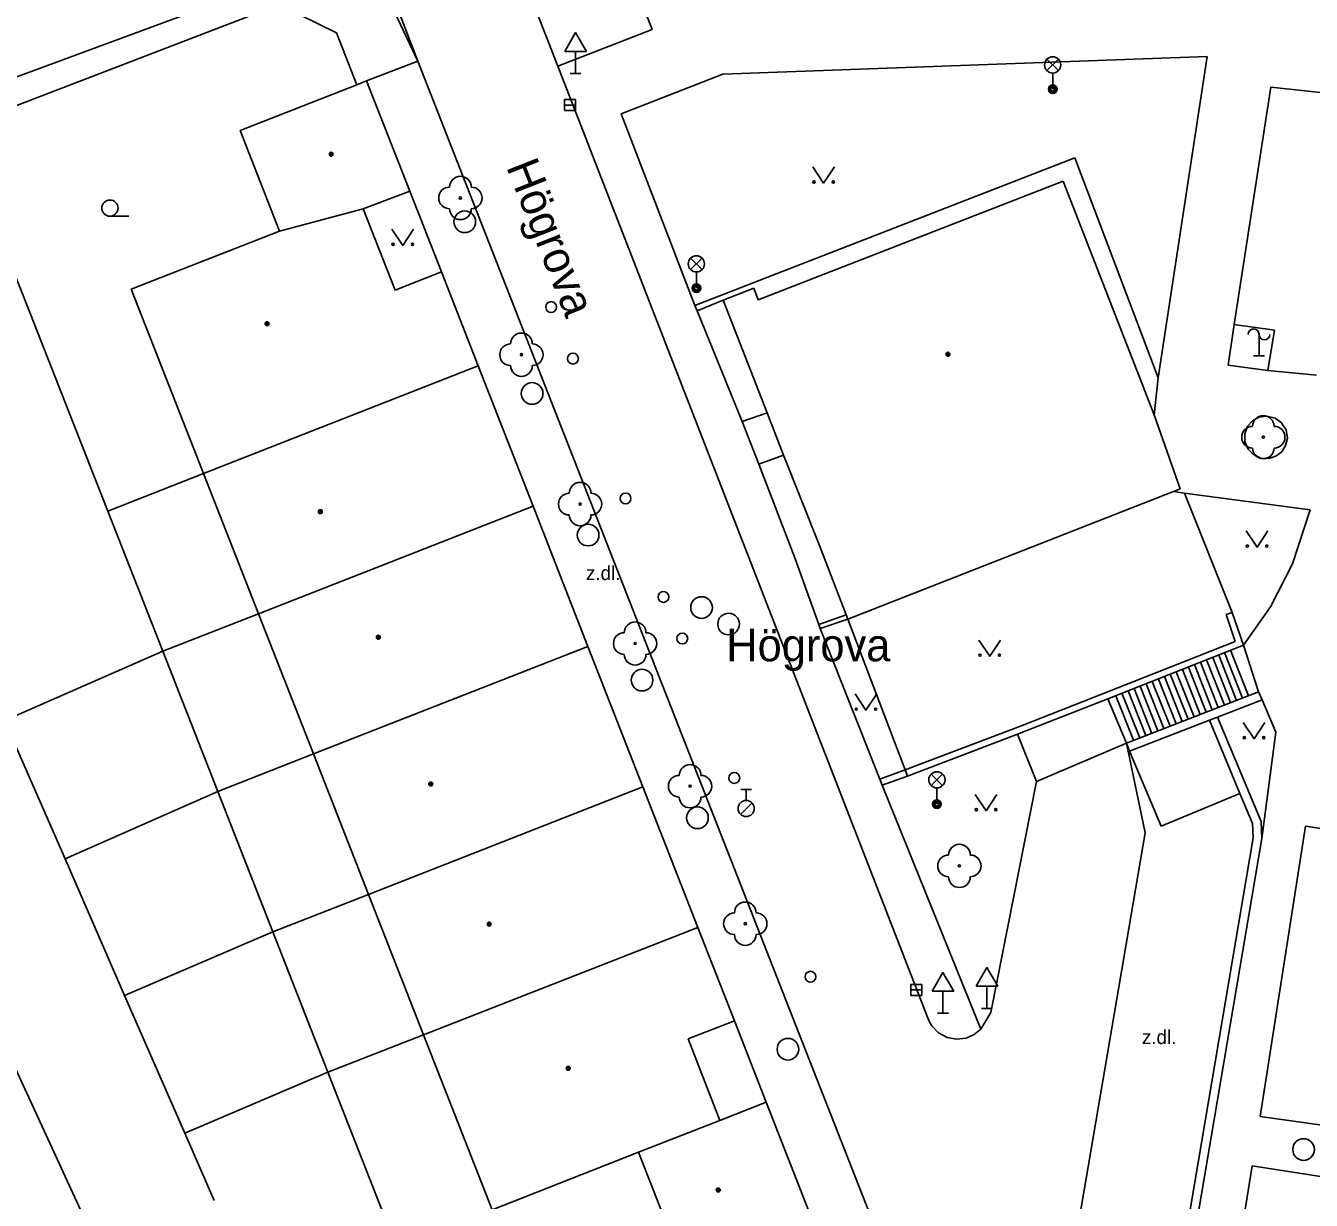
# Model space of a CAD drawing. Extents: x -598233 to -596890, y -1157848 to -1156431.
# Drawn here: x -598113.3 to -598053.9, y -1156985.2 to -1156931 of the extents above; entities that cross this region are included whole.
import ezdxf

# ---------------------------------------------------------------- set-up
doc = ezdxf.new("R2010")
doc.units = 0
for name, color, linetype in [('Level 10', 7, 'Continuous'), ('Level 11', 7, 'Continuous'), ('Level 22', 7, 'Continuous'), ('Level 24', 7, 'Continuous'), ('Level 27', 7, 'Continuous'), ('Level 28', 7, 'Continuous'), ('Level 33', 7, 'Continuous'), ('Level 34', 7, 'Continuous'), ('Level 36', 7, 'Continuous'), ('Level 39', 7, 'Continuous'), ('Level 40', 7, 'Continuous'), ('Level 49', 7, 'Continuous'), ('Level 5', 7, 'Continuous'), ('Level 50', 7, 'Continuous'), ('Level 7', 7, 'Continuous')]:
    doc.layers.add(name, color=color, linetype=linetype)

msp = doc.modelspace()

# ---------------------------------------------------------------- linework, layer by layer
at = {"layer": 'Level 10'}
for points in [[(-598089.69, -1156917.37), (-598084.36, -1156931.14)], [(-598100.87, -1156928.57), (-598114, -1156933.44)], [(-598095.18, -1156932.6), (-598096.27, -1156930.32)], [(-598084.36, -1156931.14), (-598088.7199, -1156932.83)], [(-598095.18, -1156932.61), (-598095.18, -1156932.6)], [(-598058.75, -1157025.86), (-598073.33, -1156988.32), (-598077.41, -1156977.93), (-598095.18, -1156932.61)], [(-598071.65, -1156976.76), (-598088.7199, -1156932.83)], [(-598067.48, -1156963.69), (-598063.32, -1156962.06)], [(-598063.32, -1156962.06), (-598062.45, -1156964.1)], [(-598067.48, -1156963.69), (-598066.61, -1156965.88)], [(-598062.45, -1156964.1), (-598061.59, -1156968.25)], [(-598066.61, -1156965.88), (-598068.7199, -1156976.54)], [(-598061.59, -1156968.25), (-598064.85, -1156987.36)], [(-598071.65, -1156976.76), (-598071.56, -1156976.94), (-598071.45, -1156977.16), (-598071.14, -1156977.48), (-598070.74, -1156977.69), (-598070.3, -1156977.77), (-598069.86, -1156977.72), (-598069.49, -1156977.56), (-598069.18, -1156977.31)], [(-598068.7199, -1156976.54), (-598069.18, -1156977.31)]]:
    msp.add_lwpolyline(points, dxfattribs=at)
at = {"layer": 'Level 11'}
for points in [[(-598100.45, -1156917.06), (-598100.32, -1156918.34), (-598100.05, -1156919.88), (-598099.57, -1156921.1599), (-598095.18, -1156932.6)], [(-598088.7199, -1156932.83), (-598094.11, -1156919.04)], [(-598097.56, -1156933.51), (-598095.18, -1156932.61)], [(-598081.09, -1156933.2), (-598058.7199, -1156932.39)], [(-598058.7199, -1156932.39), (-598060.99, -1156947.23)], [(-598085.79, -1156935.04), (-598081.09, -1156933.2)], [(-598055.78, -1156933.81), (-598057.48, -1156944.77)], [(-598050.64, -1156934.35), (-598055.78, -1156933.81)], [(-598085.79, -1156935.04), (-598082.39, -1156943.89)], [(-598116.49, -1156935.79), (-598113.4099, -1156943.43), (-598109.51, -1156953.38)], [(-598082.39, -1156943.89), (-598064.83, -1156937.06)], [(-598060.99, -1156947.23), (-598064.83, -1156937.06)], [(-598095.56, -1156938.6), (-598094.1, -1156942.34)], [(-598082.29, -1156944.13), (-598082.39, -1156943.89)], [(-598082.29, -1156944.13), (-598081.08, -1156943.64)], [(-598080.21, -1156949.25), (-598082.29, -1156944.13)], [(-598057.48, -1156944.77), (-598057.75, -1156946.65)], [(-598057.48, -1156944.77), (-598055.61, -1156945.02)], [(-598055.61, -1156945.02), (-598055.92, -1156946.89)], [(-598055.92, -1156946.89), (-598057.75, -1156946.65)], [(-598055.92, -1156946.89), (-598053.67, -1156947.1)], [(-598060.99, -1156947.23), (-598061.18, -1156948.94)], [(-598080.21, -1156949.25), (-598079.05, -1156948.85)], [(-598079.44, -1156951.2199), (-598080.21, -1156949.25)], [(-598056.24, -1156950.94), (-598056.6, -1156950.76), (-598056.83, -1156950.52), (-598056.98, -1156950.19), (-598056.99, -1156949.82), (-598056.86, -1156949.46), (-598056.63, -1156949.21), (-598056.34, -1156949.05), (-598055.9699, -1156949)], [(-598055.9699, -1156949), (-598055.58, -1156949.09), (-598055.3, -1156949.29), (-598055.08, -1156949.63), (-598055.02, -1156950.01), (-598055.1, -1156950.36), (-598055.28, -1156950.64), (-598055.55, -1156950.84), (-598055.88, -1156950.95), (-598056.24, -1156950.94)], [(-598079.44, -1156951.2199), (-598078.29, -1156950.8)], [(-598077.77, -1156955.54), (-598079.44, -1156951.2199)], [(-598109.51, -1156953.38), (-598105.09, -1156951.65)], [(-598059.77, -1156952.55), (-598060.28, -1156952.48)], [(-598053.9699, -1156953.32), (-598059.77, -1156952.55)], [(-598057.57, -1156958.06), (-598059.77, -1156952.55)], [(-598109.51, -1156953.38), (-598106.9699, -1156959.85)], [(-598054.79, -1156955.82), (-598053.9699, -1156953.32)], [(-598076.67, -1156958.62), (-598077.77, -1156955.54)], [(-598055.8, -1156957.8), (-598054.79, -1156955.82)], [(-598106.9699, -1156959.85), (-598102.55, -1156958.13)], [(-598075.4, -1156958.18), (-598076.67, -1156958.62)], [(-598075.33, -1156958.37), (-598076.6, -1156958.81)], [(-598072.67, -1156965.34), (-598075.33, -1156958.37)], [(-598057.57, -1156958.06), (-598057.85, -1156958.1599)], [(-598057.43, -1156959.4099), (-598057.85, -1156958.1599)], [(-598057.05, -1156959.58), (-598057.57, -1156958.06)], [(-598057.05, -1156959.58), (-598055.8, -1156957.8)], [(-598076.67, -1156958.62), (-598076.6, -1156958.81)], [(-598073.84, -1156965.76), (-598076.6, -1156958.81)], [(-598063.43, -1156961.78), (-598057.43, -1156959.4099)], [(-598114.27, -1156963.06), (-598106.9699, -1156959.85)], [(-598106.9699, -1156959.85), (-598104.43, -1156966.33)], [(-598063.32, -1156962.06), (-598057.05, -1156959.58)], [(-598058.4699, -1156960.14), (-598057.65, -1156962.23)], [(-598058.19, -1156960.03), (-598057.37, -1156962.13)], [(-598057.92, -1156959.92), (-598057.09, -1156962.02)], [(-598057.64, -1156959.81), (-598056.81, -1156961.9099)], [(-598056.35, -1156961.73), (-598057.05, -1156959.58)], [(-598059.87, -1156960.7), (-598059.05, -1156962.78)], [(-598059.59, -1156960.59), (-598058.77, -1156962.67)], [(-598059.31, -1156960.4699), (-598058.49, -1156962.56)], [(-598059.03, -1156960.36), (-598058.21, -1156962.45)], [(-598058.75, -1156960.25), (-598057.93, -1156962.34)], [(-598061.26, -1156961.25), (-598060.44, -1156963.32)], [(-598060.98, -1156961.14), (-598060.1599, -1156963.21)], [(-598060.7, -1156961.02), (-598059.88, -1156963.1)], [(-598060.43, -1156960.92), (-598059.6, -1156962.99)], [(-598060.15, -1156960.81), (-598059.32, -1156962.89)], [(-598067.34, -1156963.31), (-598063.43, -1156961.78)], [(-598062.94, -1156961.9099), (-598062.12, -1156963.9699)], [(-598062.6599, -1156961.8), (-598061.84, -1156963.86)], [(-598062.45, -1156964.1), (-598056.35, -1156961.73)], [(-598062.38, -1156961.69), (-598061.56, -1156963.75)], [(-598062.1, -1156961.58), (-598061.28, -1156963.65)], [(-598061.82, -1156961.4699), (-598061, -1156963.54)], [(-598061.54, -1156961.36), (-598060.7199, -1156963.43)], [(-598056.19, -1156962.1), (-598056.35, -1156961.73)], [(-598058.25, -1156962.9), (-598056.19, -1156962.1)], [(-598055.56, -1156963.6), (-598056.19, -1156962.1)], [(-598062.31, -1156964.4699), (-598058.62, -1156963.04)], [(-598058.62, -1156963.04), (-598058.25, -1156962.9)], [(-598111.48, -1156969.45), (-598114.15, -1156963.33)], [(-598072.67, -1156965.34), (-598067.34, -1156963.31)], [(-598072.56, -1156965.62), (-598067.48, -1156963.69)], [(-598056.2, -1156968.51), (-598055.56, -1156963.6)], [(-598066.61, -1156965.88), (-598062.45, -1156964.1)], [(-598062.31, -1156964.47), (-598062.45, -1156964.1)], [(-598104.43, -1156966.33), (-598100.01, -1156964.6)], [(-598073.84, -1156965.76), (-598072.67, -1156965.34)], [(-598072.67, -1156965.34), (-598072.56, -1156965.62)], [(-598073.74, -1156966.04), (-598073.84, -1156965.76)], [(-598073.74, -1156966.04), (-598072.56, -1156965.62)], [(-598073.74, -1156966.04), (-598069.18, -1156977.31)], [(-598111.48, -1156969.45), (-598104.43, -1156966.33)], [(-598104.43, -1156966.33), (-598101.88, -1156972.82)], [(-598056.28, -1156981.35), (-598054.18, -1156967.93)], [(-598054.18, -1156967.93), (-598050.62, -1156968.4699)], [(-598108.73, -1156975.76), (-598111.48, -1156969.45)], [(-598101.88, -1156972.82), (-598097.4699, -1156971.09)], [(-598108.73, -1156975.76), (-598101.88, -1156972.82)], [(-598101.88, -1156972.82), (-598099.34, -1156979.3)], [(-598105.95, -1156982.12), (-598108.73, -1156975.76)], [(-598080.56, -1156976.93), (-598079.09, -1156980.69)], [(-598099.34, -1156979.3), (-598094.93, -1156977.57)], [(-598099.34, -1156979.3), (-598105.95, -1156982.12)], [(-598099.34, -1156979.3), (-598094.2, -1156992.4)], [(-598052.64, -1156981.86), (-598056.28, -1156981.35)], [(-598104.59, -1156985.23), (-598105.95, -1156982.12)], [(-598059.51, -1157001.49), (-598056.65, -1156983.63)], [(-598056.65, -1156983.63), (-598052.99, -1156984.19)]]:
    msp.add_lwpolyline(points, dxfattribs=at)
at = {"layer": 'Level 22'}
for centre in [(-598093.2199, -1156938.92), (-598090.4, -1156946.1599), (-598056.13, -1156949.9699), (-598087.69, -1156953.06), (-598085.15, -1156959.5), (-598082.61, -1156966.09), (-598070.17, -1156969.77), (-598080.06, -1156972.44)]:
    msp.add_circle(centre, 0.05, dxfattribs=at)
for centre, start, end in [((-598093.2199, -1156938.42), 0, 180), ((-598093.7199, -1156938.92), 90, 270), ((-598092.7199, -1156938.92), 270, 90), ((-598093.2199, -1156939.42), 180, 0), ((-598090.4, -1156945.6599), 0, 180), ((-598090.9, -1156946.1599), 90, 270), ((-598089.9, -1156946.1599), 270, 90), ((-598090.4, -1156946.6599), 180, 0), ((-598056.63, -1156949.9699), 90, 270), ((-598056.13, -1156949.4699), 0, 180), ((-598055.63, -1156949.9699), 270, 90), ((-598056.13, -1156950.4699), 180, 0), ((-598087.69, -1156952.56), 0, 180), ((-598088.19, -1156953.06), 90, 270), ((-598087.19, -1156953.06), 270, 90), ((-598087.69, -1156953.56), 180, 0), ((-598085.15, -1156959), 0, 180), ((-598085.65, -1156959.5), 90, 270), ((-598084.65, -1156959.5), 270, 90), ((-598085.15, -1156960), 180, 0), ((-598082.61, -1156965.59), 0, 180), ((-598083.11, -1156966.09), 90, 270), ((-598082.11, -1156966.09), 270, 90), ((-598082.61, -1156966.59), 180, 0), ((-598070.17, -1156969.27), 0, 180), ((-598070.67, -1156969.77), 90, 270), ((-598069.67, -1156969.77), 270, 90), ((-598070.17, -1156970.27), 180, 0), ((-598080.06, -1156971.94), 0, 180), ((-598080.56, -1156972.44), 90, 270), ((-598079.56, -1156972.44), 270, 90), ((-598080.06, -1156972.94), 180, 0)]:
    msp.add_arc(centre, 0.5, start, end, dxfattribs=at)
at = {"layer": 'Level 24'}
for p, q in [((-598056.33, -1156946.2199), (-598056.33, -1156945.2199)), ((-598056.08, -1156946.2199), (-598056.58, -1156946.2199))]:
    msp.add_line(p, q, dxfattribs=at)
for centre, start, end in [((-598056.58, -1156945.2199), 0, 180), ((-598056.08, -1156945.2199), 180, 0)]:
    msp.add_arc(centre, 0.25, start, end, dxfattribs=at)
at = {"layer": 'Level 27'}
for p, q in [((-598088.4099, -1156934.63), (-598087.9099, -1156934.63)), ((-598072.4099, -1156975.5), (-598071.9099, -1156975.5))]:
    msp.add_line(p, q, dxfattribs=at)
for points in [[(-598088.4099, -1156934.88), (-598087.9099, -1156934.88), (-598087.9099, -1156934.38), (-598088.4099, -1156934.38)], [(-598072.4099, -1156975.75), (-598071.9099, -1156975.75), (-598071.9099, -1156975.25), (-598072.4099, -1156975.25)]]:
    msp.add_lwpolyline(points, close=True, dxfattribs=at)
for centre in [(-598093.02, -1156940.02), (-598089.9099, -1156947.95), (-598087.32, -1156954.49), (-598082.08, -1156957.84), (-598080.83, -1156958.6), (-598084.83, -1156961.19), (-598082.27, -1156967.55), (-598078.09, -1156978.24), (-598054.27, -1156982.87)]:
    msp.add_circle(centre, 0.5, dxfattribs=at)
at = {"layer": 'Level 28'}
for p, q in [((-598080.27, -1156966.245), (-598079.77, -1156966.245)), ((-598080.02, -1156966.745), (-598080.02, -1156966.245)), ((-598080.278, -1156967.392), (-598079.748, -1156966.862))]:
    msp.add_line(p, q, dxfattribs=at)
for centre, radius in [((-598089.03, -1156943.96), 0.25), ((-598088.02, -1156946.34), 0.25), ((-598085.59, -1156952.8), 0.25), ((-598083.84, -1156957.35), 0.25), ((-598082.9699, -1156959.27), 0.25), ((-598080.57, -1156965.71), 0.25), ((-598080.02, -1156967.12), 0.375), ((-598077.05, -1156974.89), 0.25)]:
    msp.add_circle(centre, radius, dxfattribs=at)
at = {"layer": 'Level 33'}
for p, q in [((-598066.125, -1156933.04), (-598065.595, -1156932.51)), ((-598066.125, -1156932.51), (-598065.595, -1156933.04)), ((-598065.86, -1156933.15), (-598065.86, -1156933.9)), ((-598082.585, -1156942.23), (-598082.055, -1156941.7)), ((-598082.585, -1156941.7), (-598082.055, -1156942.23)), ((-598082.32, -1156942.34), (-598082.32, -1156943.09)), ((-598071.475, -1156966.06), (-598070.945, -1156965.53)), ((-598071.475, -1156965.53), (-598070.945, -1156966.06)), ((-598071.21, -1156966.17), (-598071.21, -1156966.92))]:
    msp.add_line(p, q, dxfattribs=at)
for centre, radius in [((-598065.86, -1156932.775), 0.375), ((-598065.86, -1156933.9), 0.2), ((-598065.86, -1156933.9), 0.1445), ((-598065.86, -1156933.9), 0.0876), ((-598082.32, -1156941.965), 0.375), ((-598082.32, -1156943.09), 0.2), ((-598082.32, -1156943.09), 0.1445), ((-598082.32, -1156943.09), 0.0876), ((-598071.21, -1156965.795), 0.375), ((-598071.21, -1156966.92), 0.2), ((-598071.21, -1156966.92), 0.1445), ((-598071.21, -1156966.92), 0.0876)]:
    msp.add_circle(centre, radius, dxfattribs=at)
at = {"layer": 'Level 34'}
for p, q in [((-598087.9, -1156932.152), (-598087.9, -1156933.17)), ((-598088.15, -1156933.17), (-598087.65, -1156933.17)), ((-598070.93, -1156975.562), (-598070.93, -1156976.58)), ((-598068.9, -1156975.332), (-598068.9, -1156976.35)), ((-598071.18, -1156976.58), (-598070.68, -1156976.58)), ((-598069.15, -1156976.35), (-598068.65, -1156976.35))]:
    msp.add_line(p, q, dxfattribs=at)
for points in [[(-598088.4, -1156932.152), (-598087.4, -1156932.152), (-598087.9, -1156931.286)], [(-598071.43, -1156975.562), (-598070.43, -1156975.562), (-598070.93, -1156974.696)], [(-598069.4, -1156975.332), (-598068.4, -1156975.332), (-598068.9, -1156974.466)]]:
    msp.add_lwpolyline(points, close=True, dxfattribs=at)
at = {"layer": 'Level 36'}
msp.add_line((-598109.4099, -1156939.765), (-598108.5349, -1156939.765), dxfattribs=at)
for points in [[(-598076.94, -1156937.48), (-598076.44, -1156938.23), (-598075.94, -1156937.48)], [(-598096.38, -1156940.36), (-598095.88, -1156941.11), (-598095.38, -1156940.36)], [(-598056.92, -1156954.3), (-598056.42, -1156955.05), (-598055.92, -1156954.3)], [(-598069.27, -1156959.34), (-598068.77, -1156960.09), (-598068.27, -1156959.34)], [(-598074.99, -1156961.83), (-598074.49, -1156962.58), (-598073.99, -1156961.83)], [(-598057.06, -1156963.15), (-598056.56, -1156963.9), (-598056.06, -1156963.15)], [(-598069.44, -1156966.4699), (-598068.94, -1156967.2199), (-598068.44, -1156966.4699)]]:
    msp.add_lwpolyline(points, dxfattribs=at)
for centre, radius in [((-598076.8902, -1156938.1798), 0.05), ((-598075.9908, -1156938.1798), 0.05), ((-598109.41, -1156939.3899), 0.375), ((-598096.3302, -1156941.0598), 0.05), ((-598095.4308, -1156941.0598), 0.05), ((-598056.8702, -1156954.9998), 0.05), ((-598055.9708, -1156954.9998), 0.05), ((-598069.2202, -1156960.0398), 0.05), ((-598068.3208, -1156960.0398), 0.05), ((-598074.9402, -1156962.5298), 0.05), ((-598074.0408, -1156962.5298), 0.05), ((-598057.0102, -1156963.8498), 0.05), ((-598056.1108, -1156963.8498), 0.05), ((-598069.3902, -1156967.1697), 0.05), ((-598068.4908, -1156967.1697), 0.05)]:
    msp.add_circle(centre, radius, dxfattribs=at)
at = {"layer": 'Level 39'}
for centre, radius in [((-598099.19, -1156936.9), 0.09), ((-598099.19, -1156936.9), 0.0398), ((-598102.15, -1156944.73), 0.09), ((-598102.15, -1156944.73), 0.0398), ((-598070.7, -1156946.14), 0.09), ((-598070.7, -1156946.14), 0.0398), ((-598099.69, -1156953.4099), 0.09), ((-598099.69, -1156953.4099), 0.0398), ((-598097.01, -1156959.21), 0.09), ((-598097.01, -1156959.21), 0.0398), ((-598094.59, -1156965.99), 0.09), ((-598094.59, -1156965.99), 0.0398), ((-598091.89, -1156972.46), 0.09), ((-598091.89, -1156972.46), 0.0398), ((-598088.24, -1156979.12), 0.09), ((-598088.24, -1156979.12), 0.0398), ((-598081.31, -1156984.74), 0.09), ((-598081.31, -1156984.74), 0.0398)]:
    msp.add_circle(centre, radius, dxfattribs=at)
at = {"layer": 'Level 5'}
for points in [[(-598103.4, -1156935.8), (-598098.01, -1156933.69)], [(-598098.01, -1156933.69), (-598097.56, -1156933.51)], [(-598097.56, -1156933.51), (-598095.56, -1156938.6)], [(-598101.58, -1156940.46), (-598103.4, -1156935.8)], [(-598079.46, -1156943.62), (-598065.37, -1156938.15)], [(-598065.37, -1156938.15), (-598061.18, -1156948.94)], [(-598095.56, -1156938.6), (-598097.71, -1156939.43)], [(-598101.58, -1156940.46), (-598097.71, -1156939.43)], [(-598097.71, -1156939.43), (-598096.24, -1156943.18)], [(-598108.43, -1156943.14), (-598101.58, -1156940.46)], [(-598096.24, -1156943.18), (-598094.1, -1156942.34)], [(-598094.1, -1156942.34), (-598092.4, -1156946.68)], [(-598105.09, -1156951.65), (-598108.43, -1156943.14)], [(-598081.08, -1156943.64), (-598079.6599, -1156943.09)], [(-598079.6599, -1156943.09), (-598079.46, -1156943.62)], [(-598079.05, -1156948.85), (-598081.08, -1156943.64)], [(-598105.09, -1156951.65), (-598092.4, -1156946.68)], [(-598092.4, -1156946.68), (-598089.86, -1156953.1599)], [(-598078.29, -1156950.8), (-598079.05, -1156948.85)], [(-598061.18, -1156948.94), (-598059.9699, -1156952.35)], [(-598076.63, -1156954.98), (-598078.29, -1156950.8)], [(-598102.55, -1156958.13), (-598105.09, -1156951.65)], [(-598059.9699, -1156952.35), (-598060.28, -1156952.48)], [(-598060.28, -1156952.48), (-598075.33, -1156958.37)], [(-598102.55, -1156958.13), (-598089.86, -1156953.1599)], [(-598089.86, -1156953.1599), (-598087.33, -1156959.63)], [(-598075.4, -1156958.18), (-598076.63, -1156954.98)], [(-598100.01, -1156964.6), (-598102.55, -1156958.13)], [(-598075.33, -1156958.37), (-598075.4, -1156958.18)], [(-598100.01, -1156964.6), (-598087.33, -1156959.63)], [(-598087.33, -1156959.63), (-598084.79, -1156966.12)], [(-598097.4699, -1156971.09), (-598100.01, -1156964.6)], [(-598097.4699, -1156971.09), (-598084.79, -1156966.12)], [(-598084.79, -1156966.12), (-598082.25, -1156972.61)], [(-598094.93, -1156977.57), (-598097.4699, -1156971.09)], [(-598094.93, -1156977.57), (-598082.25, -1156972.61)], [(-598082.25, -1156972.61), (-598080.56, -1156976.93)], [(-598080.56, -1156976.93), (-598082.7, -1156977.76)], [(-598091.76, -1156985.6599), (-598094.93, -1156977.57)], [(-598082.7, -1156977.76), (-598081.23, -1156981.53)], [(-598081.23, -1156981.53), (-598079.09, -1156980.69)], [(-598079.09, -1156980.69), (-598077.12, -1156985.7199)], [(-598085, -1156983), (-598081.23, -1156981.53)], [(-598085, -1156983), (-598091.76, -1156985.6599)], [(-598083.03, -1156988.03), (-598085, -1156983)]]:
    msp.add_lwpolyline(points, dxfattribs=at)
at = {"layer": 'Level 7'}
for points in [[(-598116.49, -1156935.79), (-598116.3, -1156935.63), (-598102.17, -1156930.21), (-598100.63, -1156930.46), (-598098.95, -1156931.3), (-598098.01, -1156933.69)], [(-598058.62, -1156963.04), (-598057.21, -1156966.42)], [(-598056.23, -1156967.7199), (-598058.25, -1156962.9)], [(-598060.85, -1156967.94), (-598062.31, -1156964.4699)], [(-598057.21, -1156966.42), (-598060.85, -1156967.94)], [(-598057.21, -1156966.42), (-598056.63, -1156967.81), (-598056.6, -1156968.48), (-598059.94, -1156988.19)], [(-598119.46, -1156966.81), (-598109.71, -1156987.9699)], [(-598056.2, -1156968.51), (-598056.23, -1156967.7199)], [(-598059.71, -1156989.2), (-598056.2, -1156968.51)]]:
    msp.add_lwpolyline(points, dxfattribs=at)

# ---------------------------------------------------------------- texts
at = {"layer": 'Level 40'}
for p in [(-598087.42, -1156956.57), (-598061.74, -1156978)]:
    msp.add_text('z.dl.', height=0.65, dxfattribs=at).set_placement(p)
at = {"layer": 'Level 49'}
msp.add_text('Högrova', height=1.5, dxfattribs=at).set_placement((-598080.94, -1156960.32))
at = {"layer": 'Level 50'}
msp.add_text('Högrova', height=1.5, rotation=291.531791, dxfattribs=at).set_placement((-598091.1174, -1156937.4739))
msp.add_text('Högrova', height=1.5, rotation=291.531791, dxfattribs=at).set_placement((-598091.1174, -1156937.4739))

doc.saveas('drawing.dxf')
